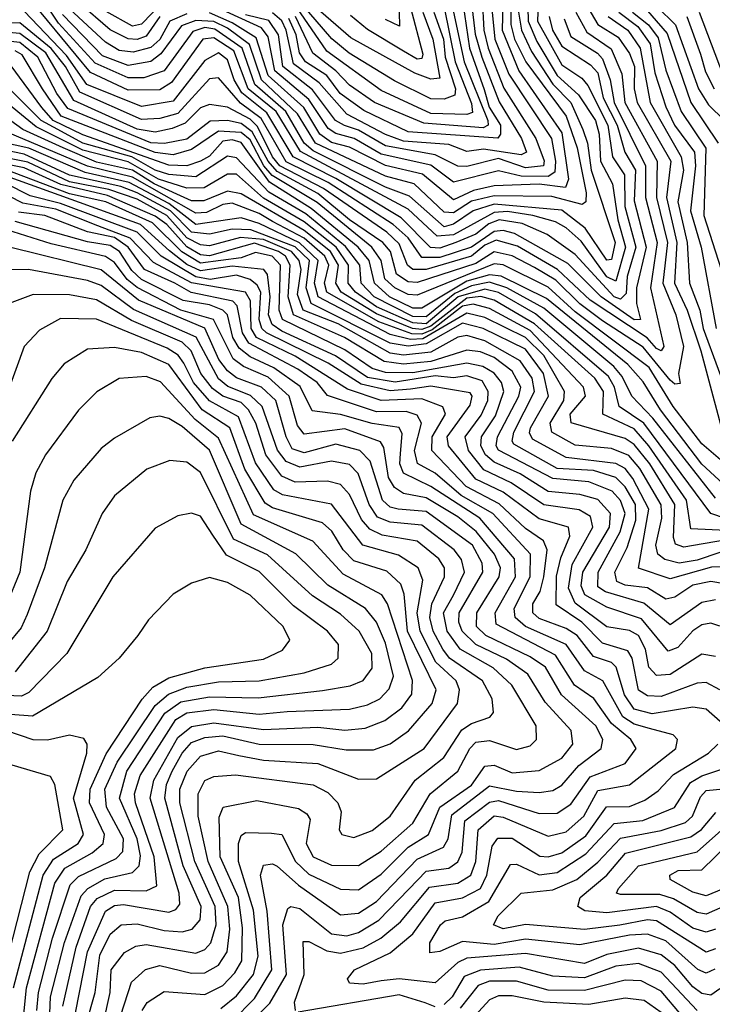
# Model space of a CAD drawing. Extents: x 1308313 to 1441400, y 959662 to 1036319.
# Tile 574 of 656: x 1419025 to 1420558, y 978229 to 980408. Entities that reach past the tile are written whole.
import ezdxf

# ---------------------------------------------------------------- set-up
doc = ezdxf.new("R2010")
doc.units = 0

msp = doc.modelspace()

# ---------------------------------------------------------------- linework, layer by layer
at = {"layer": '0CON10XD'}
for points in [[(1419917.2, 980425), (1419939.3, 980365), (1419955, 980278.8), (1419935, 980276.3), (1419899.6, 980289.6), (1419758.3, 980368.3), (1419608.5, 980498.5)], [(1420129.2, 980425), (1420135.6, 980385), (1420157.9, 980337.9), (1420205.5, 980265.5), (1420245.1, 980225), (1420271.4, 980165), (1420281.8, 980135), (1420290.3, 980075), (1420343.5, 979915), (1420335, 979877.6), (1420325, 979875.7), (1420277, 979947), (1420225, 979986.6), (1420075, 979999.7), (1420028.9, 979985), (1419985, 979955.6), (1419965, 979949.5), (1419888, 980018), (1419835, 980037.5), (1419675, 980117.9), (1419654.9, 980134.9), (1419614, 980205), (1419545.4, 980265), (1419517.2, 980345), (1419457.2, 980387.2), (1419435, 980390.7), (1419408.2, 980381.8), (1419345, 980295.1), (1419299.9, 980279.9), (1419265, 980279.4), (1419192.3, 980312.3), (1419110.9, 980400.9), (1419065, 980469.6)], [(1420048.8, 980455), (1420052.5, 980385), (1420062.3, 980345), (1420097, 980257), (1420167.8, 980145), (1420186, 980096), (1420184.6, 980085), (1420145, 980080.1), (1420085, 980101.2), (1420015, 980083.2), (1419995, 980083.8), (1419945, 980108.9), (1419835, 980129.1), (1419775, 980163.6), (1419744.1, 980174.1), (1419724.2, 980185), (1419673.1, 980253.1), (1419607.3, 980305), (1419598, 980375), (1419576.4, 980406.4), (1419525, 980419.1)], [(1420149.7, 980435), (1420150.8, 980405), (1420169.7, 980359.7), (1420214.8, 980285), (1420262, 980241.9), (1420299.3, 980185), (1420307.6, 980155), (1420311.1, 980095), (1420337.4, 980045), (1420348.9, 979965), (1420365.8, 979905), (1420345, 979829.8), (1420325, 979838.8), (1420267.7, 979917.7), (1420235, 979947.6), (1420211, 979961), (1420161, 979975), (1420105, 979983.5), (1420075, 979981.7), (1419985, 979932.1), (1419949, 979929), (1419885, 979988.9), (1419646.8, 980116.8), (1419592.4, 980205), (1419531, 980255), (1419499.1, 980339.1), (1419455, 980368.5), (1419430.1, 980365), (1419360.8, 980269.2), (1419335, 980252.7), (1419265, 980252.4), (1419181.4, 980291.4), (1419055, 980445.1)], [(1420112.5, 980435), (1420112.3, 980397.7), (1420120.3, 980365), (1420145.2, 980315.2), (1420234.8, 980194.8), (1420258.8, 980125), (1420278.8, 980025), (1420278.4, 980005), (1420270.5, 979999.5), (1420203.3, 980016.7), (1420075, 980018.5), (1420025, 980006.6), (1419985, 979981), (1419965, 979982.2), (1419897.9, 980045), (1419835, 980062.2), (1419680.1, 980135), (1419639.8, 980199.8), (1419560.5, 980275), (1419533.5, 980353.5), (1419485, 980389.9), (1419455, 980404.1), (1419415, 980406.4), (1419383.4, 980395), (1419337.4, 980332.6), (1419315, 980316), (1419265, 980307.1), (1419208.5, 980328.5), (1419119.7, 980419.7)], [(1419395, 980421), (1419357.7, 980405), (1419335.2, 980364.8), (1419315, 980346.9), (1419276.2, 980336.2), (1419245, 980340.3), (1419215, 980358.8), (1419135, 980432.1)], [(1419335.2, 980415), (1419305, 980371.5), (1419285, 980364.1), (1419265, 980366.2), (1419225, 980385.8), (1419155, 980446.5)], [(1419342.3, 980447.7), (1419295, 980398.5), (1419275, 980394.2), (1419216.5, 980426.5)], [(1420094.5, 980445), (1420093.1, 980385), (1420129.8, 980295), (1420225, 980157.9), (1420240.2, 980055), (1420233.3, 980036.7), (1420175, 980044.1), (1420075, 980040.4), (1420029.5, 980030.5), (1419985, 980009.3), (1419916.6, 980066.6), (1419835, 980085.3), (1419755, 980125.9), (1419715, 980136.6), (1419689.7, 980155), (1419654.2, 980214.2), (1419575, 980285), (1419548.5, 980368.5), (1419495, 980401), (1419445, 980423.3)], [(1420071, 980425), (1420076.6, 980365), (1420107.7, 980287.7), (1420202.2, 980145), (1420211.4, 980095), (1420209.5, 980070.5), (1420195, 980061.1), (1420135, 980062.1), (1420085, 980073.4), (1419985, 980048.5), (1419935, 980086.5), (1419825, 980110.4), (1419765.3, 980145.3), (1419725, 980156.2), (1419707.6, 980167.6), (1419665, 980232), (1419589.6, 980295), (1419575, 980370.4), (1419560, 980390), (1419465, 980434.1)], [(1420025.4, 980445), (1420033.5, 980376.5), (1420048, 980325), (1420086.7, 980226.7), (1420135.6, 980145), (1420147.1, 980115), (1420135, 980108.9), (1420051.8, 980121.8), (1420015, 980116.3), (1419975, 980132.3), (1419875, 980139.7), (1419835, 980154), (1419749.2, 980199.2), (1419688.3, 980268.3), (1419630.8, 980310.8), (1419615.1, 980385), (1419605, 980405.5), (1419585, 980423.6)], [(1420005.9, 980445.9), (1420021, 980345), (1420053.5, 980253.5), (1420064, 980215), (1420089, 980175), (1420089.5, 980155), (1420083.6, 980146.4), (1419885, 980160.4), (1419787.1, 980207.1), (1419734.2, 980245), (1419704.9, 980284.9), (1419658, 980315), (1419644.7, 980334.7), (1419637, 980375), (1419620.6, 980410.6)], [(1419964.6, 980435), (1419988.8, 980315), (1420025, 980223), (1420027.4, 980202.6), (1420015, 980198.4), (1419935, 980201), (1419825, 980251.2), (1419705, 980338.5), (1419638.8, 980435)], [(1419941.7, 980425), (1419962.9, 980365), (1419967, 980325), (1419989.5, 980255), (1419988.5, 980241.5), (1419965, 980232.3), (1419935, 980233.2), (1419855, 980272.9), (1419754.3, 980334.3), (1419716.1, 980366.1), (1419646.4, 980446.4)], [(1419890.3, 980435), (1419917.7, 980332.3), (1419915, 980322.2), (1419905, 980321.1), (1419875, 980338.9), (1419795, 980386.4), (1419757.4, 980417.4)], [(1420282.9, 980435), (1420305, 980397.6), (1420349.7, 980369.7), (1420375, 980333.7), (1420385.7, 980305), (1420384.9, 980255), (1420392.1, 980225), (1420466.2, 980095), (1420457.1, 980015), (1420479.7, 979915), (1420474.9, 979825), (1420502.5, 979765), (1420532.8, 979675), (1420594.3, 979445.7)], [(1420400, 980445), (1420458, 980378), (1420511, 980225), (1420571.4, 980135)], [(1420436.4, 980436.4), (1420476.8, 980396.8), (1420527.8, 980255), (1420550.1, 980220.1), (1420585.4, 980185)], [(1420197.3, 980415), (1420204.6, 980385), (1420225, 980349.6), (1420288.7, 980308.7), (1420305, 980290.4), (1420316.8, 980235), (1420347.5, 980175), (1420364.3, 980115), (1420387.9, 980075), (1420385, 980007.1), (1420412.1, 979905), (1420390.7, 979815), (1420390.3, 979780.3), (1420399.3, 979745), (1420385, 979743.8), (1420311.9, 979795), (1420238.5, 979868.5), (1420120, 979935), (1420095, 979942), (1420075, 979939.6), (1420025, 979904.9), (1419955, 979881.9), (1419915, 979881.7), (1419885, 979925.1), (1419851.8, 979955), (1419707.6, 980047.6), (1419615, 980093.5), (1419559.5, 980189.5), (1419513.7, 980223.7), (1419465, 980279.7), (1419445, 980277.2), (1419375, 980200.9), (1419335, 980189.3), (1419295, 980187.4), (1419157.8, 980247.8), (1419126.2, 980305), (1419095, 980344.6), (1419025, 980401.6), (1418965, 980400)], [(1420230.5, 980410.5), (1420245, 980370.9), (1420304.1, 980334.1), (1420315, 980321.3), (1420332.2, 980275), (1420341.2, 980225), (1420410.4, 980085), (1420410.2, 980015), (1420436.5, 979915), (1420421.1, 979815), (1420451, 979685), (1420445, 979675.2), (1420435, 979680.1), (1420414.2, 979704.2), (1420287.7, 979787.7), (1420215.5, 979855.5), (1420127.1, 979907.2), (1420080.1, 979919.9), (1420055, 979909.4), (1420025, 979885), (1419925, 979855.6), (1419895, 979855.1), (1419883.7, 979865), (1419865, 979911.8), (1419837.7, 979937.7), (1419697.3, 980035), (1419601, 980085), (1419585, 980105), (1419551.6, 980171.6), (1419535, 980187.8), (1419485, 980214.3), (1419445, 980220.6), (1419425, 980213.5), (1419391.1, 980178.9), (1419362.6, 980167.4), (1419325, 980159.6), (1419285, 980165.9), (1419145, 980229.3), (1419082.6, 980335), (1419025, 980377.6), (1418975, 980382.2)], [(1420256.2, 980425), (1420280.4, 980380.4), (1420334, 980344), (1420358.1, 980288.1), (1420364.8, 980225), (1420435.9, 980095), (1420434.7, 980015), (1420459.2, 979915), (1420448.5, 979825), (1420477.7, 979755), (1420494.3, 979685), (1420483.3, 979625), (1420487.1, 979602.9), (1420475, 979601.7), (1420465, 979610.3), (1420405, 979683.6), (1420315, 979741.6), (1420265, 979779.3), (1420211.6, 979831.6), (1420165, 979860), (1420115, 979885.8), (1420075, 979894.5), (1420035, 979868.8), (1419905, 979826.8), (1419885, 979828.3), (1419859, 979845), (1419845.5, 979895), (1419829.2, 979915), (1419755.4, 979965), (1419685, 980023.8), (1419595, 980071.9), (1419575, 980095), (1419539.8, 980159.8), (1419515, 980178.2), (1419485, 980184.8), (1419446.3, 980183.7), (1419395, 980143.7), (1419345.4, 980134.6), (1419315, 980135.7), (1419131.5, 980211.5), (1419106.9, 980245), (1419065.5, 980325), (1419025, 980357.7), (1418985, 980362.5)], [(1420172.1, 980425), (1420171.2, 980405), (1420225, 980308.4), (1420269.2, 980279.2), (1420282.7, 980262.7), (1420327, 980175), (1420337.5, 980105), (1420364, 980065), (1420364.9, 979994.9), (1420389.1, 979905), (1420370, 979840), (1420367.6, 979802.4), (1420355, 979789.3), (1420340.7, 979795), (1420255, 979888.4), (1420192.5, 979932.5), (1420137, 979957), (1420086.4, 979965), (1420063.8, 979956.2), (1420035, 979933.5), (1419990.8, 979915), (1419955, 979902.9), (1419934.4, 979904.4), (1419869.5, 979969.5), (1419725, 980057.1), (1419630.2, 980105), (1419571.9, 980201.9), (1419516.5, 980246.5), (1419499.5, 980275), (1419485, 980319.2), (1419465, 980334.7), (1419435, 980317.6), (1419365, 980227.6), (1419295, 980215.9), (1419173.9, 980265), (1419128.7, 980328.7), (1419035, 980427.2)], [(1419985.5, 980425), (1420008.9, 980315), (1420061, 980185), (1420061.8, 980175), (1420050.8, 980169.2), (1419919.3, 980179.3), (1419810.3, 980225), (1419755, 980263.7), (1419725.2, 980295.2), (1419673.9, 980333.9), (1419635.6, 980415.6)], [(1419864.7, 980424.7), (1419865.7, 980394.3), (1419835, 980408.6)], [(1420327.9, 980415), (1420371.4, 980385), (1420398.3, 980345), (1420420.7, 980225), (1420489.1, 980105), (1420494.4, 980075), (1420481.9, 980005), (1420502.9, 979915), (1420507.5, 979825), (1420530.6, 979765), (1420538.1, 979725), (1420637.8, 979455)], [(1420351.3, 980425), (1420393.2, 980393.2), (1420420.8, 980355), (1420430.7, 980290.7), (1420455.2, 980215.2), (1420474.9, 980175), (1420518.6, 980115), (1420521.2, 980085), (1420509.6, 979985), (1420533.3, 979905), (1420566.6, 979725)], [(1420381.8, 980425), (1420417.2, 980397.2), (1420438.2, 980368.1), (1420455, 980296.9), (1420489.2, 980205), (1420544.1, 980124.1), (1420539.7, 979975), (1420577.9, 979855)], [(1420501.6, 980415), (1420532.1, 980332.1), (1420543, 980293), (1420562.6, 980255)], [(1420528.8, 980425), (1420582.6, 980285)], [(1420576.2, 979433.8), (1420535, 979469.3), (1420471.8, 979551.8), (1420418.2, 979638.2), (1420255, 979761.5), (1420195, 979816.4), (1420095.3, 979865.3), (1420075, 979867.7), (1419905, 979798.4), (1419885, 979799.9), (1419855.5, 979814.5), (1419833, 979835), (1419825, 979875.2), (1419804.8, 979904.8), (1419683.6, 980003.6), (1419583.7, 980063.7), (1419565.8, 980085), (1419535, 980142), (1419515, 980158.5), (1419465, 980161.7), (1419405, 980120.6), (1419365, 980109.5), (1419325, 980114.1), (1419116.9, 980195), (1419075.4, 980255.4), (1419030.5, 980330.5), (1419015, 980339)], [(1420592, 979372), (1420535, 979424.7), (1420443.6, 979545), (1420405, 979606.8), (1420371.6, 979645), (1420191.5, 979791.5), (1420090.7, 979840.7), (1420065, 979843.8), (1420015, 979829.8), (1419915, 979769.5), (1419895, 979769.8), (1419843.8, 979795), (1419810.5, 979825), (1419798.6, 979875), (1419774.5, 979904.5), (1419670.4, 979990.4), (1419578.3, 980048.3), (1419515, 980136.4), (1419495, 980142.4), (1419475, 980139.7), (1419445, 980106.4), (1419425, 980094.9), (1419395.1, 980084.9), (1419355, 980086), (1419165, 980153.5), (1419099.4, 980185), (1419074, 980214), (1419006, 980306)], [(1420565, 979348.8), (1420426.6, 979526.6), (1420380, 979575), (1420358.8, 979618.8), (1420340.5, 979640.5), (1420185, 979770), (1420103.3, 979815), (1420065, 979827.4), (1420025, 979819.5), (1419988, 979802), (1419925, 979750.4), (1419895, 979751), (1419809.6, 979795), (1419780.7, 979825), (1419777.8, 979865), (1419746.5, 979906.5), (1419658.3, 979978.3), (1419576.5, 980026.5), (1419505, 980102.5), (1419485, 980106.2), (1419415, 980060.5), (1419355, 980065.5), (1419325, 980075), (1419273, 980105), (1419165, 980134.7), (1419109.4, 980165), (1419072.5, 980185), (1418985, 980272.7)], [(1420622.3, 979292.3), (1420555.2, 979315), (1420406.8, 979515), (1420352.4, 979552.4), (1420342, 979595), (1420328.7, 979618.7), (1420167, 979757), (1420085, 979804.6), (1420055, 979811.9), (1419995.4, 979795), (1419925, 979735.2), (1419895, 979737.1), (1419815, 979772.8), (1419768.7, 979805), (1419752.3, 979825), (1419753.1, 979865), (1419725.6, 979905), (1419655, 979960.8), (1419565, 980013.2), (1419505, 980066.4), (1419485, 980066), (1419433.6, 980036.4), (1419395.1, 980035.1), (1419332.4, 980055), (1419265, 980093.9), (1419165, 980119.2), (1419061.2, 980171.2), (1418975, 980240.9)], [(1420605, 979276.7), (1420511, 979281), (1420501.4, 979345), (1420417.8, 979465), (1420385, 979502.6), (1420316, 979535), (1420317.2, 979585), (1420298, 979615), (1420164.7, 979734.7), (1420075, 979787.6), (1420045.9, 979795.9), (1420015, 979792.2), (1419935, 979730), (1419915, 979722.3), (1419894.7, 979724.7), (1419815, 979757.1), (1419736.8, 979805), (1419725.1, 979825), (1419730.7, 979865), (1419713.4, 979895), (1419655, 979941.7), (1419515, 980022.5), (1419485, 980028.4), (1419432.4, 980007.6), (1419405, 980007.7), (1419322.8, 980045), (1419275, 980075.3), (1419195, 980093.1), (1419121.5, 980125), (1419031.8, 980165), (1418965, 980213)], [(1420585, 979255.9), (1420495, 979240.8), (1420477, 979247), (1420472, 979262), (1420475.1, 979335), (1420419.7, 979425), (1420385, 979468.2), (1420365, 979481.5), (1420246, 979516), (1420243.3, 979535), (1420277.2, 979575), (1420272.8, 979595), (1420155, 979720.1), (1420065, 979769.3), (1420028.7, 979778.7), (1420005, 979773.9), (1419938.3, 979721.7), (1419915, 979712.2), (1419892.8, 979712.8), (1419819.7, 979739.7), (1419705.2, 979805), (1419700.1, 979825), (1419709.4, 979865), (1419700.4, 979885), (1419654.4, 979924.4), (1419585, 979961.3), (1419555, 979979.5), (1419495, 980002), (1419475, 979999.4), (1419438.2, 979981.8), (1419415, 979979.8), (1419275, 980060), (1419175, 980084.2), (1418998.6, 980158.6)], [(1420585, 979159.5), (1420555, 979164.9), (1420515, 979156.9), (1420475, 979129.8), (1420455, 979125.3), (1420415, 979150.9), (1420365, 979156.9), (1420347, 979165), (1420342.6, 979185), (1420370.1, 979239.9), (1420389.3, 979300.7), (1420388, 979335), (1420365, 979374.5), (1420344.5, 979395), (1420295, 979410.4), (1420215, 979415), (1420119, 979469), (1420114.9, 979475), (1420118.7, 979495), (1420164.6, 979585), (1420159.4, 979615), (1420132.9, 979652.9), (1420055, 979697.3), (1420015, 979709), (1419995, 979705.9), (1419935, 979672.7), (1419875, 979665.7), (1419845, 979670.2), (1419730.3, 979735), (1419652.5, 979765), (1419639.8, 979799.8), (1419648, 979855), (1419643.9, 979875), (1419626.4, 979895), (1419565, 979922), (1419513.8, 979926.2), (1419445, 979907.6), (1419425, 979909.9), (1419395, 979925.7), (1419350.4, 979975), (1419285, 980010.8), (1419222.1, 980032.1), (1419135, 980049.7), (1419042.9, 980092.9), (1418884.7, 980124.7)], [(1420585, 979197.4), (1420556.1, 979196.1), (1420465, 979170.8), (1420394.5, 979194.5), (1420417.7, 979325), (1420382.6, 979392.6), (1420365, 979414.9), (1420345, 979425.7), (1420235, 979439.4), (1420159.9, 979479.9), (1420153.6, 979493.6), (1420156, 979505), (1420195.9, 979575), (1420184.2, 979625), (1420145, 979678.7), (1420051.3, 979725), (1420005, 979736.9), (1419925, 979690.7), (1419885, 979685.4), (1419845, 979692.1), (1419670.3, 979780.3), (1419658.9, 979815), (1419666.4, 979875), (1419635, 979905.7), (1419537, 979943), (1419495, 979944.4), (1419445, 979933.2), (1419405, 979938.2), (1419359, 979985), (1419285, 980024.8), (1419248.8, 980038.8), (1419135, 980064.2), (1419035, 980111), (1418895, 980139.5)], [(1420575, 979228.7), (1420525, 979211.6), (1420485, 979205.4), (1420453.5, 979213.5), (1420438, 979225), (1420433.3, 979245), (1420446.8, 979305), (1420445, 979334.1), (1420398.1, 979415), (1420373.5, 979443.5), (1420335, 979458.9), (1420255, 979466.7), (1420202.9, 979495), (1420199, 979515), (1420229.6, 979565), (1420231.2, 979585), (1420185, 979664.7), (1420145, 979704.8), (1420055, 979749.2), (1420015, 979758.8), (1419917.8, 979702.2), (1419890.3, 979700.3), (1419845, 979711.6), (1419685.9, 979795), (1419677.8, 979825), (1419685.8, 979875), (1419644.7, 979914.7), (1419555, 979957.3), (1419515, 979969.4), (1419415, 979955.2), (1419355, 980001.5), (1419267.6, 980047.6), (1419169.9, 980069.9), (1419045, 980124.1), (1418985, 980137.3)], [(1420565, 979124.1), (1420535, 979118.1), (1420465, 979069), (1420406.9, 979116.9), (1420322.1, 979142.1), (1420305, 979152.6), (1420305.4, 979185), (1420354.5, 979275), (1420365.6, 979315), (1420355, 979343.7), (1420336.7, 979365), (1420285, 979385.5), (1420205, 979392.6), (1420085.3, 979455.3), (1420079.8, 979465), (1420082.5, 979485), (1420129.8, 979575), (1420134.5, 979595), (1420115, 979630.2), (1420075, 979660.2), (1420045, 979672.8), (1420015, 979677), (1419935, 979651.4), (1419875, 979645.7), (1419831.6, 979651.6), (1419744.1, 979705), (1419631.1, 979755), (1419619.5, 979795), (1419623.9, 979865), (1419613.4, 979885), (1419597.7, 979895), (1419545, 979913.5), (1419445, 979885.6), (1419425, 979887.5), (1419395, 979905.5), (1419350.7, 979955), (1419325, 979973.5), (1419219.3, 980019.3), (1419116.2, 980043.8), (1419035, 980080.3), (1418865, 980114.3)], [(1420575, 979065.5), (1420555, 979072.3), (1420535, 979068.9), (1420515, 979055.7), (1420481.7, 979018.3), (1420460.4, 979010.4), (1420401.8, 979081.8), (1420325, 979108.1), (1420276.3, 979135), (1420268.1, 979155), (1420271.7, 979185), (1420330.4, 979285), (1420332.7, 979315), (1420305, 979346.3), (1420265, 979357.5), (1420195, 979363.7), (1420133.1, 979403.1), (1420075, 979429), (1420056, 979445), (1420045.9, 979465), (1420047.3, 979485), (1420078.6, 979531.4), (1420096.5, 979585), (1420091.6, 979605), (1420075, 979626.1), (1420050.5, 979640.5), (1420015, 979648.2), (1419895, 979626.9), (1419835, 979627), (1419805, 979636.5), (1419745, 979677.3), (1419607, 979745), (1419599.6, 979765), (1419602, 979865), (1419584.1, 979885), (1419547, 979893), (1419515, 979881.5), (1419425, 979869.7), (1419384.3, 979894.3), (1419319, 979959), (1419215.4, 980005.4), (1419135, 980022.9), (1418975, 980083.4)], [(1420565, 978999), (1420535, 979003.8), (1420465, 978958.7), (1420435, 978956.9), (1420417.5, 978975), (1420410.5, 979015), (1420394.9, 979045), (1420375, 979056.1), (1420325, 979064), (1420255, 979116.6), (1420240.2, 979150.2), (1420247.7, 979202.3), (1420293.9, 979285), (1420288.4, 979308.4), (1420263.6, 979323.6), (1420185, 979334.1), (1420113.2, 979383.2), (1420052.2, 979412.2), (1420018.3, 979455), (1420011.2, 979485), (1420046.8, 979533.2), (1420061.3, 979565), (1420062.4, 979585), (1420049, 979609), (1420015, 979620.1), (1419985, 979615.3), (1419945, 979620.2), (1419856, 979606), (1419795, 979616.2), (1419724.1, 979664.1), (1419605, 979718.5), (1419583.8, 979733.8), (1419576.1, 979755), (1419579.7, 979795), (1419573.9, 979843.9), (1419565.2, 979855.2), (1419495, 979862.8), (1419425, 979852.7), (1419395, 979866.7), (1419356.5, 979896.5), (1419292.5, 979955), (1418958.2, 980075)], [(1420575, 978924.6), (1420545, 978941.2), (1420525, 978939.3), (1420445, 978910.5), (1420415, 978911.7), (1420395, 978924.5), (1420380.5, 978995), (1420371, 979011), (1420315, 979028.4), (1420269.1, 979075), (1420212.9, 979112.9), (1420213.3, 979176.7), (1420222.7, 979217.3), (1420243, 979265), (1420239.8, 979285), (1420175, 979303.1), (1420095, 979362.2), (1420035, 979391.5), (1419974.4, 979465), (1419971.6, 979485), (1420022, 979555), (1420026.3, 979575), (1420022.3, 979582.3), (1419935, 979596.8), (1419890.5, 979590.5), (1419845, 979586.6), (1419781.2, 979601.2), (1419708, 979648), (1419571.7, 979715), (1419561, 979725), (1419555, 979745), (1419559, 979805), (1419550.9, 979820.9), (1419535, 979832.9), (1419505, 979842.9), (1419446.5, 979833.5), (1419415, 979839.4), (1419338.1, 979885), (1419285, 979938.2), (1419115, 980001.7), (1419048.3, 980018.3), (1418994.3, 980045.7)], [(1420575.3, 978854.8), (1420545, 978882.3), (1420515, 978886.6), (1420425, 978872), (1420385, 978882.2), (1420363.7, 978913.7), (1420345.1, 978975.1), (1420335, 978985.5), (1420295, 978998.5), (1420259.1, 979045), (1420235, 979061), (1420175, 979082.5), (1420161.1, 979095), (1420161.2, 979115), (1420177.3, 979142.7), (1420185.2, 979175), (1420192.5, 979235), (1420184.9, 979254.9), (1420145, 979282.2), (1420086.3, 979336.3), (1420013.7, 979375), (1419937.2, 979455), (1419937.8, 979485), (1419967.5, 979535), (1419961.5, 979551.5), (1419915, 979568.9), (1419825, 979565.3), (1419750.7, 979590.7), (1419635, 979663.5), (1419549.2, 979705), (1419537.4, 979725), (1419536.2, 979786.2), (1419525, 979805.1), (1419405.6, 979825.6), (1419320.9, 979870.9), (1419269.8, 979925), (1419197.9, 979952.1), (1419105, 979988.7), (1419031.9, 980001.9), (1418972.5, 980032.5)], [(1419635.2, 978215.2), (1419633.7, 978233.7), (1419654.9, 978295), (1419652.5, 978367.5), (1419665, 978368.1), (1419705, 978347.2), (1419735, 978342.3), (1419785, 978353.5), (1419824.7, 978375.3), (1419868.3, 978411.7), (1419932.1, 978488), (1419995, 978497.1), (1420023.5, 978515), (1420034.8, 978545.2), (1420039.8, 978615), (1420075, 978646), (1420095, 978642.9), (1420195, 978600.7), (1420235, 978610.5), (1420273.7, 978645), (1420305, 978702), (1420375, 978714.6), (1420477.4, 978795), (1420481.1, 978815), (1420471.8, 978825), (1420419.3, 978839.3), (1420385, 978849.1), (1420360.4, 978865), (1420316.2, 978945), (1420275, 978966.8), (1420235, 979025.5), (1420145, 979064.8), (1420121.5, 979085), (1420119.8, 979105), (1420154.9, 979175), (1420155.5, 979225.5), (1420072.6, 979315), (1420002.2, 979355), (1419945, 979404.4), (1419905.7, 979425.7), (1419899.3, 979455), (1419914.4, 979515), (1419905, 979533), (1419880.9, 979540.9), (1419815, 979540.1), (1419706.1, 979576.1), (1419683.6, 979605), (1419640.4, 979635), (1419532.3, 979692.3), (1419517.9, 979715), (1419506.3, 979775), (1419496.7, 979785), (1419404.5, 979804.5), (1419368.7, 979825), (1419301, 979855), (1419264.9, 979905), (1419235, 979926), (1419175, 979938.7), (1419081, 979975), (1419022.5, 979982.6)], [(1419495, 978191.4), (1419545, 978241.3), (1419583.3, 978305), (1419573.1, 978435), (1419558.1, 978515), (1419565, 978536.6), (1419585, 978540), (1419595, 978534.8), (1419642.4, 978492.4), (1419735, 978427.1), (1419775, 978430.2), (1419815, 978456.6), (1419905, 978550.4), (1419963.4, 978576.6), (1419973.8, 978595), (1419981.8, 978648.2), (1420065, 978712.5), (1420125, 978700.6), (1420175, 978697.5), (1420205, 978702.4), (1420225, 978714.2), (1420262.6, 978757.4), (1420312.2, 978795), (1420315.7, 978815), (1420300.3, 978845), (1420224.1, 978914.1), (1420189, 978975), (1420155, 978997.8), (1420056.9, 979045), (1420036, 979065), (1420037.1, 979095), (1420086.4, 979175), (1420089.2, 979195), (1420076.4, 979225), (1420035.2, 979275.2), (1419995, 979307.8), (1419925, 979349.7), (1419875, 979359.8), (1419855, 979372.7), (1419841.4, 979395), (1419831.2, 979461.2), (1419823.8, 979473.8), (1419745, 979502.6), (1419655, 979490.6), (1419639.9, 979509.9), (1419621.4, 979575), (1419575, 979616.9), (1419520.3, 979640.3), (1419497.7, 979657.7), (1419454.4, 979744.4), (1419381.8, 979765), (1419285.2, 979815.2), (1419263.1, 979833.1), (1419235, 979870.5), (1419215, 979883.8), (1419095, 979912.5), (1418953.8, 979956.2)], [(1419535, 978188.6), (1419578.7, 978231.3), (1419615.4, 978295), (1419607.3, 978405), (1419618.8, 978441.2), (1419625, 978445.2), (1419645, 978441.2), (1419715, 978384.5), (1419749.5, 978380.5), (1419775, 978387.7), (1419820.3, 978415), (1419886.1, 978483.9), (1419925, 978523.2), (1419975, 978530.4), (1419995, 978544.2), (1420004.8, 978565.2), (1420010.2, 978635), (1420065, 978676.2), (1420085, 978679.7), (1420175, 978651.2), (1420215, 978651.6), (1420245, 978671.8), (1420287.6, 978732.4), (1420365, 978762), (1420389.8, 978795), (1420377.6, 978815), (1420335, 978850.2), (1420296, 978906), (1420253, 978935), (1420211.4, 979001.4), (1420079.9, 979069.9), (1420077.3, 979095), (1420122.4, 979175), (1420120.6, 979215), (1420043.6, 979305), (1419935.3, 979375.3), (1419874.8, 979404.8), (1419866.7, 979425), (1419867.8, 979447.7), (1419871.7, 979491.7), (1419865, 979505.6), (1419805, 979514.3), (1419735.3, 979534.7), (1419672.6, 979542.6), (1419646.1, 979596.1), (1419587.7, 979637.7), (1419535, 979662.3), (1419511.1, 979681.1), (1419497.1, 979705), (1419485, 979754.8), (1419474.6, 979765), (1419445, 979777.3), (1419386.8, 979786.8), (1419295, 979833.5), (1419273, 979853), (1419246.1, 979895), (1419225, 979908.4), (1419175, 979916.5), (1419015, 979961.7)], [(1419470.5, 978219.5), (1419505, 978247.9), (1419542.3, 978295), (1419552.6, 978335), (1419542.9, 978437.1), (1419509.4, 978545), (1419509.6, 978585), (1419515, 978602.8), (1419525, 978609.1), (1419582.7, 978607.3), (1419605, 978604.7), (1419635.2, 978545.2), (1419665, 978516.7), (1419735, 978483.8), (1419775, 978482.1), (1419825, 978516.9), (1419885, 978576.6), (1419930.1, 978605), (1419955, 978665.1), (1420025, 978714.1), (1420055, 978756.3), (1420075, 978758.4), (1420115, 978741.1), (1420175, 978746.6), (1420225, 978773.7), (1420249.5, 978805), (1420245.9, 978835), (1420187.9, 978897.8), (1420149.6, 978959.7), (1420103, 978993), (1420035, 979025.2), (1420004.7, 979055), (1419997.1, 979075), (1419998.1, 979095), (1420050.2, 979185), (1420048.7, 979205), (1420027.5, 979245), (1419925, 979319.7), (1419862.9, 979325), (1419845, 979329), (1419828.2, 979345), (1419800.9, 979430.9), (1419777.8, 979455), (1419725, 979468.8), (1419655, 979449.8), (1419628.4, 979458.4), (1419614.6, 979484.6), (1419591.9, 979565), (1419560.6, 979595), (1419505, 979615.9), (1419485, 979631), (1419466.2, 979656.2), (1419435, 979725.4), (1419287.7, 979787.7), (1419205, 979854.9), (1419002.5, 979905)], [(1419296, 978215), (1419307.5, 978232.5), (1419345, 978256.8), (1419435, 978250.8), (1419475, 978270.4), (1419501.5, 978298.5), (1419516.5, 978325), (1419518.2, 978398.2), (1419509.1, 978465), (1419469, 978555), (1419466.9, 978643.1), (1419475.3, 978665), (1419550.2, 978679.8), (1419642.5, 978662.5), (1419660.5, 978650.5), (1419667.8, 978637.8), (1419659.1, 978585), (1419674.6, 978555), (1419715, 978536.9), (1419775, 978536), (1419825, 978567.8), (1419895, 978629.8), (1419933.8, 978695), (1419995, 978744.5), (1420021.7, 978795), (1420035, 978808.7), (1420065, 978812.4), (1420125, 978793), (1420155, 978801.1), (1420169.4, 978815), (1420168, 978845), (1420114.5, 978935), (1420073.4, 978973.4), (1420000.1, 979015), (1419971.2, 979055), (1419962.9, 979095), (1419985, 979134.1), (1420009.8, 979185), (1420003.4, 979213.4), (1419987, 979235), (1419915, 979289.5), (1419845, 979295.9), (1419817.4, 979307.4), (1419798.3, 979335), (1419774.1, 979404.1), (1419755, 979423.9), (1419715, 979430.8), (1419645, 979418), (1419615, 979430.4), (1419595.7, 979455.7), (1419561.9, 979551.9), (1419536.1, 979576.1), (1419486.1, 979596.1), (1419465, 979613), (1419415.6, 979705.6), (1419277, 979767), (1419205, 979819.8), (1419175, 979830.9), (1419044.4, 979855.6), (1418975, 979854.5)], [(1419961.6, 979015), (1419940.3, 979055), (1419932.6, 979085), (1419937.1, 979115), (1419965.3, 979175), (1419965.4, 979195), (1419952.9, 979215), (1419905, 979254), (1419827.5, 979267.5), (1419800.4, 979280.4), (1419782, 979302), (1419755, 979357.5), (1419735, 979379.6), (1419706.7, 979386.7), (1419635, 979384.6), (1419605, 979397.8), (1419569.7, 979445), (1419547.6, 979515), (1419531.6, 979545), (1419515, 979560.8), (1419475, 979575.2), (1419451.7, 979591.7), (1419426.2, 979625), (1419404.7, 979675), (1419384.8, 979694.8), (1419272.8, 979742.8), (1419195, 979788.1), (1419135, 979799.1), (1419055, 979799.7), (1419007.8, 979782.2)], [(1419209.7, 978185), (1419225.5, 978255), (1419227.4, 978305), (1419256.8, 978343.2), (1419282.3, 978357.7), (1419305, 978361.4), (1419415, 978342.1), (1419435, 978349.8), (1419448.4, 978365), (1419459.8, 978405), (1419457.9, 978445), (1419412.9, 978545), (1419379.7, 978675), (1419379.7, 978705), (1419395.5, 978745), (1419425, 978777.8), (1419465, 978789.7), (1419510.4, 978779.6), (1419565, 978769.5), (1419685, 978761.7), (1419775, 978727.3), (1419815, 978727.7), (1419920.7, 978795), (1419994.2, 978895), (1419998.8, 978925), (1419991.1, 978945), (1419946.1, 978986.1), (1419911.5, 979055), (1419905.2, 979095), (1419917.6, 979167.6), (1419906.8, 979195), (1419863.2, 979223.2), (1419784.8, 979244.8), (1419715, 979336.2), (1419606.6, 979356.6), (1419587.6, 979367.6), (1419547.3, 979427.3), (1419509.3, 979529.3), (1419444.9, 979564.9), (1419409.8, 979605), (1419388.3, 979648.3), (1419375.5, 979665.5), (1419351.1, 979681.1), (1419195, 979745.4), (1419115, 979747), (1419068.8, 979721.2), (1419034.7, 979685), (1418995.4, 979574.6)], [(1419172.3, 978185), (1419192, 978255), (1419202.2, 978337.8), (1419225, 978383.8), (1419250, 978405), (1419285, 978407.2), (1419345, 978392.4), (1419385, 978389.3), (1419406.7, 978395), (1419424.5, 978415.5), (1419426.5, 978445), (1419386.9, 978535), (1419346, 978685), (1419350, 978715), (1419362.9, 978745), (1419384.6, 978785), (1419405, 978808.2), (1419435, 978819.5), (1419475, 978822.8), (1419555, 978804.9), (1419675, 978803.9), (1419747.6, 978792.4), (1419808.2, 978791.8), (1419845, 978805.7), (1419886, 978834), (1419938.1, 978895), (1419946.7, 978925), (1419883.5, 979055), (1419876.4, 979136.4), (1419869, 979159), (1419837.5, 979187.5), (1419765, 979210.2), (1419741.1, 979235), (1419715.9, 979275.9), (1419695, 979294.9), (1419585, 979328.1), (1419568.4, 979338.4), (1419523.2, 979413.2), (1419490.1, 979505), (1419428.7, 979545), (1419355, 979644.7), (1419295, 979671.8), (1419235, 979682.8), (1419175, 979679), (1419123.6, 979646.4), (1419096, 979614), (1419008.5, 979475)], [(1419139.4, 978165), (1419175.4, 978345), (1419215, 978434.8), (1419235, 978447.3), (1419255, 978449.5), (1419355, 978432.6), (1419371, 978439), (1419379.2, 978450.8), (1419378.2, 978475), (1419313.6, 978685), (1419321.9, 978725), (1419375, 978819.2), (1419405, 978843.7), (1419455, 978851.8), (1419565, 978837.4), (1419685, 978842.5), (1419745, 978835.5), (1419789.6, 978840.4), (1419833.3, 978856.7), (1419870.8, 978885), (1419893.2, 978915), (1419894.6, 978945.4), (1419839.3, 979115), (1419826.5, 979135), (1419741, 979181), (1419673.7, 979253.7), (1419542.4, 979312.4), (1419465, 979482.1), (1419413.3, 979523.3), (1419336.4, 979606.4), (1419305, 979618.7), (1419245, 979613.8), (1419195.5, 979584.5), (1419155, 979543.8), (1419082.4, 979445), (1419060.8, 979405), (1419049, 979365), (1419025.5, 979185.5), (1418995, 979111.6)], [(1419120.6, 978225), (1419150, 978355), (1419181.9, 978445), (1419196.7, 978463.3), (1419235, 978481.6), (1419305, 978479.7), (1419328.6, 978491.4), (1419322.5, 978555), (1419281.4, 978675), (1419279.5, 978695), (1419291.6, 978735), (1419371, 978859), (1419395, 978874.1), (1419455, 978881.6), (1419555, 978871.1), (1419617.1, 978877.1), (1419755, 978882.4), (1419795, 978891.4), (1419822.2, 978905), (1419843.2, 978926.8), (1419852.6, 978955), (1419835, 979028.4), (1419814.5, 979074.5), (1419790.2, 979105), (1419706.8, 979156.8), (1419636.1, 979226.1), (1419515, 979291.8), (1419445, 979455.5), (1419385, 979507.8), (1419355, 979525.5), (1419335, 979530.5), (1419313.2, 979526.8), (1419235, 979481.9), (1419205, 979458.8), (1419145, 979388.9), (1419120.4, 979345), (1419079.7, 979195), (1419041.8, 979091.8), (1419028.1, 979061.9), (1418996.2, 979023.8)], [(1419087.5, 978097.5), (1419092.9, 978245), (1419124.3, 978365.7), (1419160.9, 978469.1), (1419176.2, 978485), (1419213.8, 978506.2), (1419275, 978520.9), (1419289.8, 978535), (1419292.2, 978557.8), (1419284.7, 978595), (1419245.9, 978685), (1419262.2, 978745), (1419346.4, 978873.6), (1419381.5, 978898.5), (1419445, 978909.6), (1419552.8, 978907.2), (1419695, 978923.3), (1419756.3, 978933.7), (1419785, 978945.9), (1419805, 978972.7), (1419804.3, 979005), (1419776.6, 979055), (1419735, 979092.5), (1419673, 979133), (1419573.7, 979223.7), (1419498.1, 979258.1), (1419425, 979405.7), (1419395, 979428.6), (1419357.6, 979432.4), (1419306.3, 979413.7), (1419235, 979354.5), (1419207.5, 979315), (1419171.6, 979235), (1419130.4, 979165), (1419085.5, 979055), (1419014.7, 978965)], [(1419063.3, 978215), (1419066.5, 978255), (1419097.3, 978375), (1419136.4, 978493.6), (1419155, 978511.8), (1419238.7, 978551.3), (1419253, 978567), (1419254.6, 978595), (1419217.2, 978665), (1419213.4, 978705), (1419240.7, 978765), (1419325, 978890.4), (1419354.6, 978915.4), (1419395, 978931), (1419465, 978942.3), (1419555, 978944.5), (1419655, 978962.9), (1419715, 978981.7), (1419730, 978995), (1419730.4, 979025), (1419706.7, 979055), (1419631, 979111), (1419555, 979186.9), (1419482.9, 979222.9), (1419452.4, 979267.6), (1419425, 979309.5), (1419405, 979315.9), (1419375, 979310), (1419325, 979282.9), (1419231.2, 979175), (1419129.5, 979005), (1419045, 978919.1), (1419029.1, 978910.9), (1418995, 978912.3)], [(1419030.3, 978170.3), (1419040.4, 978265), (1419103, 978497), (1419125, 978530.5), (1419185.8, 978564.2), (1419209.6, 978585), (1419213, 978605), (1419179.4, 978675), (1419180.9, 978705), (1419216.5, 978783.5), (1419295.9, 978904.1), (1419319.5, 978930.5), (1419355, 978951.8), (1419435, 978973.7), (1419565, 978992.9), (1419607, 979013), (1419622.9, 979035), (1419608.3, 979065), (1419535, 979134.3), (1419485, 979162.3), (1419445, 979173.9), (1419405, 979160.9), (1419365, 979136.7), (1419310, 979080), (1419286.9, 979045), (1419245.4, 978995), (1419197.9, 978952.1), (1419053.7, 978866.3), (1419005, 978870)], [(1419249.1, 978205), (1419272.5, 978277.5), (1419303.8, 978306.2), (1419335.4, 978314.6), (1419405, 978297.4), (1419435, 978298.2), (1419465, 978315.1), (1419484.5, 978345), (1419489.9, 978395), (1419486.1, 978445), (1419442.1, 978545), (1419420, 978645), (1419419.9, 978695), (1419435, 978724.3), (1419455, 978733), (1419503.1, 978736.9), (1419675, 978714.3), (1419707.4, 978697.4), (1419729.6, 978675), (1419736.3, 978655), (1419731.9, 978615), (1419737.8, 978605), (1419765, 978597.8), (1419805, 978613.6), (1419845.2, 978645), (1419900.3, 978725), (1419963.6, 978775), (1420004, 978836), (1420025, 978850.5), (1420065.7, 978864.3), (1420073.7, 978875), (1420071.1, 978905), (1420049.6, 978945), (1419976.7, 978995), (1419961.6, 979015)], [(1419011.6, 978265), (1419077.3, 978515), (1419100.1, 978549.9), (1419154.2, 978585), (1419166.6, 978605), (1419144.2, 978685), (1419173.3, 978785), (1419174.3, 978804.3), (1419167.3, 978817.3), (1419135, 978824.7), (1419086.6, 978813.4), (1419055, 978814), (1418904.8, 978865.2)], [(1420575, 978263), (1420555, 978248.7), (1420535, 978252.9), (1420515, 978267.3), (1420475, 978314.5), (1420445, 978338.3), (1420395, 978353.3), (1420325, 978339.4), (1420275, 978319.4), (1420145, 978341), (1420015, 978331.2), (1419995, 978321.4), (1419945, 978276.4), (1419865, 978284.9), (1419825, 978280.7), (1419785, 978273.2), (1419755.4, 978275.4), (1419750.9, 978285), (1419766.1, 978305), (1419845, 978343), (1419895.4, 978385), (1419945, 978453.2), (1420005, 978464.3), (1420044.9, 978485), (1420058.8, 978515), (1420071, 978579), (1420083.4, 978596.6), (1420115, 978596.3), (1420176.8, 978556.8), (1420195, 978555.3), (1420225, 978564.1), (1420278.6, 978601.4), (1420324, 978666), (1420375, 978666.6), (1420409.1, 978680.9), (1420438.5, 978701.5), (1420472.3, 978737.7), (1420549.8, 978785), (1420570.8, 978805)], [(1418957.7, 978125), (1418982.7, 978267.3), (1419047.6, 978522.4), (1419068.4, 978561.6), (1419120.7, 978615), (1419102.7, 978715), (1419093, 978733), (1418975, 978767.7), (1418949.4, 978755), (1418884.5, 978645), (1418856, 978614), (1418842.7, 978587.3), (1418840, 978565), (1418855.6, 978455), (1418842.1, 978397.9), (1418785, 978326.1), (1418735, 978293.6), (1418658.8, 978231.2), (1418595, 978190.3)], [(1420563.7, 978306.3), (1420545, 978297.4), (1420526.1, 978306.1), (1420455, 978369.5), (1420415, 978384.1), (1420375, 978382), (1420265, 978360.3), (1420145, 978373.1), (1420075, 978361.1), (1420005, 978367.8), (1419955, 978345.8), (1419933.1, 978343.1), (1419932.8, 978365), (1419956.8, 978405), (1419966.6, 978413.4), (1420005, 978422.1), (1420063.4, 978456.6), (1420111.5, 978538.5), (1420125, 978539), (1420175, 978515.3), (1420215, 978520.2), (1420278.4, 978561.6), (1420341.2, 978628.8), (1420404.4, 978635.6), (1420474.5, 978664.5), (1420510.1, 978719.9), (1420535.1, 978734.9), (1420595, 978754.3)], [(1420565, 978351.6), (1420545, 978344), (1420435, 978413.8), (1420415, 978415.5), (1420353.7, 978403.7), (1420275, 978394.2), (1420144.7, 978405.3), (1420095, 978396.1), (1420073.9, 978405), (1420084.2, 978425), (1420135, 978474.8), (1420205, 978482.3), (1420258, 978505), (1420305, 978543.3), (1420355, 978596.3), (1420445, 978613.2), (1420498.9, 978631.1), (1420514.6, 978645.4), (1420532.1, 978687.9), (1420545, 978702.1), (1420620.7, 978709.3)], [(1420565, 978395.1), (1420545, 978388.2), (1420515, 978397.5), (1420465, 978432.7), (1420435, 978445.2), (1420325, 978431.3), (1420276, 978436), (1420260.8, 978445), (1420265.5, 978465), (1420325, 978514.9), (1420366.3, 978563.7), (1420510.7, 978599.3), (1420534.6, 978615.4), (1420566.4, 978653.6)], [(1420612.1, 978458), (1420545, 978428.5), (1420525, 978431.7), (1420472.2, 978462.2), (1420442.2, 978472.2), (1420355, 978472.1), (1420346.4, 978475), (1420350.5, 978485), (1420395.2, 978535), (1420525, 978566.5), (1420585, 978619.9)], [(1420595, 978489.3), (1420545, 978469), (1420515, 978477), (1420464.8, 978505), (1420464.3, 978515), (1420482.3, 978525), (1420535, 978526.7), (1420595, 978584.4)], [(1420525, 978214.9), (1420445, 978299.9), (1420395, 978319.2), (1420345, 978313.3), (1420275, 978287.5), (1420205, 978291.2), (1420130.8, 978310.8), (1420045, 978304.7), (1420009.3, 978290.7), (1419982.3, 978245), (1419965, 978228.4)], [(1420490, 978205), (1420445, 978258.1), (1420401.1, 978281.1), (1420365, 978282.1), (1420275, 978259.1), (1420195, 978260.3), (1420125, 978279.7), (1420065, 978280.3), (1420039.7, 978270.3), (1419999.9, 978220.1)], [(1419945, 978223.2), (1419922.3, 978232.3), (1419865, 978249.8), (1419641.7, 978211.7)], [(1420445, 978210.7), (1420407.2, 978237.2), (1420365, 978242.5), (1420285, 978228.6), (1420185, 978233.6), (1420115, 978247.9), (1420085, 978247.9), (1420065, 978238.6), (1420025, 978194.9)]]:
    msp.add_lwpolyline(points, dxfattribs=at)

doc.saveas('drawing.dxf')
